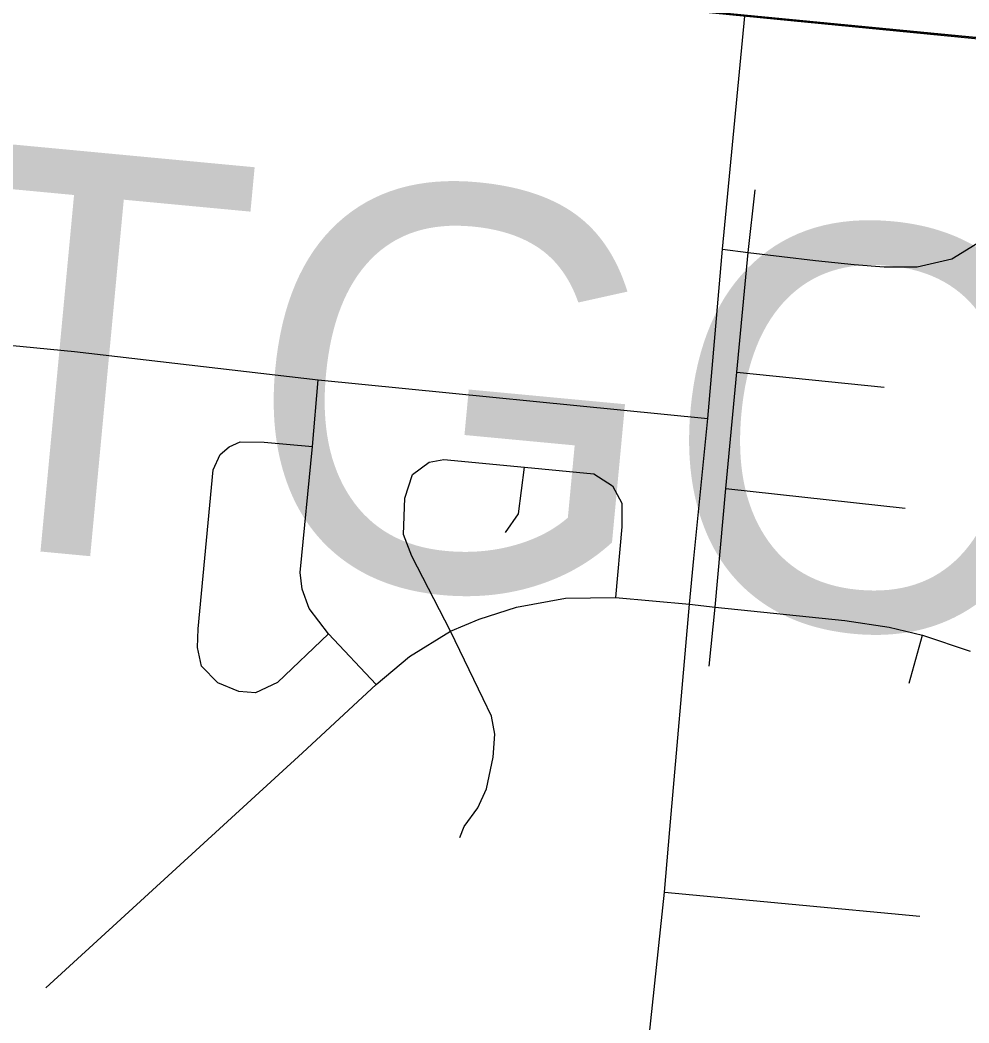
# Model space of a CAD drawing. Extents: x -38.1 to 35.9, y -2.7 to 28.5.
# Drawn here: x 11.1573 to 11.6036, y 14.716 to 15.1877 of the extents above; entities that cross this region are included whole.
import ezdxf

# ---------------------------------------------------------------- set-up
doc = ezdxf.new("R2010")
doc.units = 0
for name, color, linetype in [('GM_X_City_Street', 7, 'Continuous'), ('GM_X_Interchange_Ramps', 7, 'Continuous'), ('GM_X_Rail_Line', 7, 'Continuous'), ('GM_X_US_Route', 7, 'Continuous')]:
    doc.layers.add(name, color=color, linetype=linetype)

msp = doc.modelspace()

# ---------------------------------------------------------------- linework, layer by layer
at = {"layer": 'GM_X_City_Street'}
for p, q in [((11.49444, 15.02213), (11.56367, 15.01504)), ((11.48917, 14.96743), (11.57362, 14.9582)), ((11.57549, 14.8759), (11.58177, 14.89844)), ((11.46038, 14.7775), (11.58048, 14.76622))]:
    msp.add_line(p, q, dxfattribs=at)
for points in [[(11.48771, 15.07998), (11.49971, 15.07838), (11.53135, 15.07466), (11.54958, 15.07279), (11.56364, 15.07167), (11.5792, 15.07167), (11.5955, 15.0754), (11.60851, 15.08348), (11.62167, 15.09559), (11.63211, 15.11199), (11.64544, 15.12799), (11.65411, 15.13466), (11.66772, 15.14105), (11.68268, 15.14405), (11.70512, 15.1425), (11.73197, 15.14064), (11.76661, 15.13685), (11.78541, 15.13507), (11.79827, 15.13253), (11.80949, 15.12805), (11.8198, 15.12206), (11.83331, 15.11143)], [(11.48139, 14.88384), (11.4843, 14.91155), (11.48917, 14.96743), (11.49444, 15.02213), (11.49971, 15.07838), (11.50297, 15.10792)], [(10.97673, 15.05197), (11.18296, 15.03188), (11.29749, 15.01844), (11.48082, 15.00035)], [(11.32476, 14.8752), (11.3024, 14.89906), (11.29329, 14.91097), (11.29001, 14.91998), (11.2891, 14.92788), (11.2949, 14.98707), (11.29749, 15.01844)], [(11.3024, 14.89906), (11.27842, 14.87607), (11.2681, 14.87127), (11.26014, 14.87188), (11.25034, 14.87601), (11.24259, 14.88375), (11.24069, 14.89253), (11.24105, 14.90138), (11.24818, 14.97611), (11.25137, 14.98337), (11.25568, 14.98706), (11.26084, 14.98927), (11.27215, 14.98914), (11.2949, 14.98707)], [(11.35975, 14.90027), (11.34157, 14.9356), (11.33756, 14.94569), (11.3383, 14.96287), (11.34192, 14.97392), (11.34969, 14.97978), (11.35659, 14.98099), (11.39456, 14.97736), (11.42719, 14.97426), (11.43599, 14.96857), (11.4403, 14.96045), (11.4403, 14.94941), (11.43736, 14.91615)], [(11.38556, 14.94672), (11.39175, 14.95549), (11.39456, 14.97736)], [(11.16947, 14.73255), (11.2901, 14.843), (11.32476, 14.8752), (11.34051, 14.88838), (11.35975, 14.90027), (11.37318, 14.90594), (11.39072, 14.91162), (11.41389, 14.91587), (11.43736, 14.91615), (11.47209, 14.91291), (11.4843, 14.91155), (11.54515, 14.90532), (11.56604, 14.90212), (11.58177, 14.89844), (11.60415, 14.89081)], [(11.36414, 14.80326), (11.3661, 14.80834), (11.37266, 14.81717), (11.37664, 14.82618), (11.37978, 14.84106), (11.38056, 14.85177), (11.37899, 14.86038), (11.37508, 14.86847), (11.35975, 14.90027)]]:
    msp.add_lwpolyline(points, dxfattribs=at)
at = {"layer": 'GM_X_Interchange_Ramps'}
for points in [[(11.47425, 14.93452), (11.48082, 15.00035), (11.48771, 15.07998), (11.49811, 15.18954)], [(11.46293, 14.80694), (11.47209, 14.91291), (11.47425, 14.93452)], [(11.44896, 14.66835), (11.45098, 14.68891), (11.46038, 14.7775), (11.46293, 14.80694)]]:
    msp.add_lwpolyline(points, dxfattribs=at)
at = {"layer": 'GM_X_US_Route'}
msp.add_lwpolyline([(11.07884, 16.22782), (11.4865, 16.19596), (12.08589, 16.14841), (11.99273, 15.14118), (10.98915, 15.23941)], close=True, dxfattribs=at)
for points in [[(14.91464, 14.86936), (13.51079, 14.99906), (13.50584, 14.99953), (12.87542, 15.05878), (12.53822, 15.08969), (12.05867, 15.13731), (11.99495, 15.14243), (11.73374, 15.16733), (11.49788, 15.19007), (11.33193, 15.20653), (10.99454, 15.23933), (10.66361, 15.26985), (10.52889, 15.2826), (10.37102, 15.29767)], [(10.37102, 15.29767), (10.52889, 15.2826), (10.66361, 15.26985), (10.99454, 15.23933), (11.33193, 15.20653), (11.49788, 15.19007), (11.73374, 15.16733), (11.99495, 15.14243), (12.05867, 15.13731), (12.53822, 15.08969), (12.87542, 15.05878), (13.50584, 14.99953), (13.51079, 14.99906), (14.91464, 14.86936)], [(10.37102, 15.29767), (10.52889, 15.2826), (10.66361, 15.26985), (10.99454, 15.23933), (11.33193, 15.20653), (11.49788, 15.19007), (11.73374, 15.16733), (11.99495, 15.14243), (12.05867, 15.13731), (12.53822, 15.08969), (12.87542, 15.05878), (13.50584, 14.99953), (13.51079, 14.99906), (14.91464, 14.86936)], [(14.91464, 14.86936), (13.51079, 14.99906), (13.50584, 14.99953), (12.87542, 15.05878), (12.53822, 15.08969), (12.05867, 15.13731), (11.99495, 15.14243), (11.73374, 15.16733), (11.49788, 15.19007), (11.33193, 15.20653), (10.99454, 15.23933), (10.66361, 15.26985), (10.52889, 15.2826), (10.37102, 15.29767)]]:
    msp.add_lwpolyline(points, dxfattribs=at)

# ---------------------------------------------------------------- texts
at = {"layer": 'GM_X_Rail_Line'}
msp.add_text('MONTGOMERY COUNTY', height=0.1893939, rotation=354.6195, dxfattribs=at).set_placement((10.51337, 14.9993))

doc.saveas('drawing.dxf')
